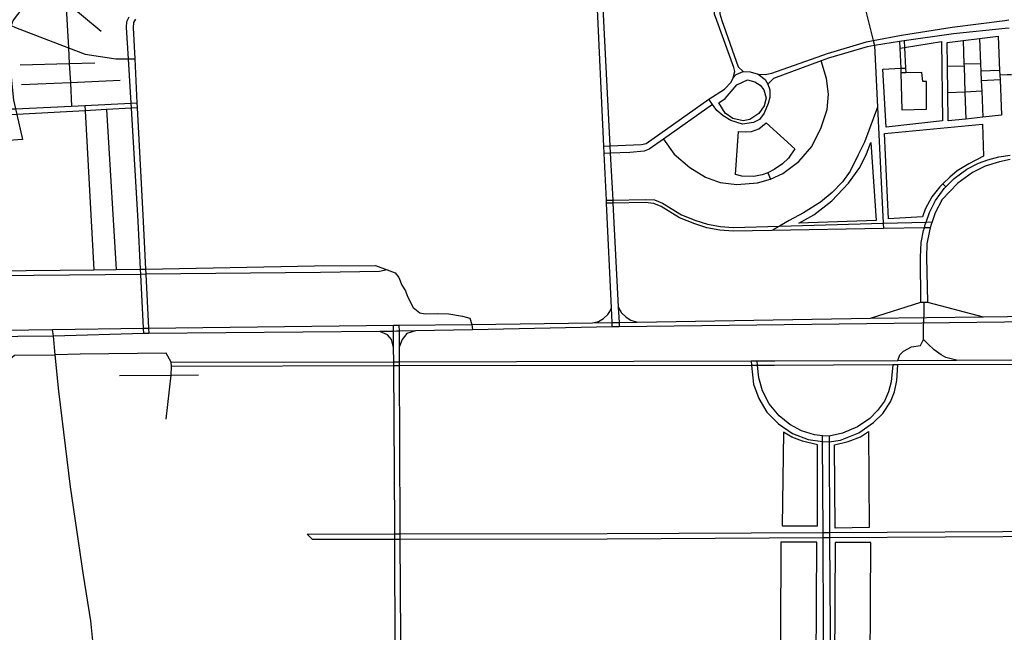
# Model space of a CAD drawing. Header units: millimetres. Extents: x 664923 to 767831, y 3118803 to 3207600.
# Tile 321 of 422: x 729422 to 731587, y 3168845 to 3170192. Entities that reach past the tile are written whole.
import ezdxf

# ---------------------------------------------------------------- set-up
doc = ezdxf.new("R2010")
doc.units = ezdxf.units.MM
for name, color, linetype in [('parks', 8, 'Continuous'), ('roads_2', 2, 'Continuous'), ('roads_3', 3, 'Continuous')]:
    doc.layers.add(name, color=color, linetype=linetype)

msp = doc.modelspace()

# ---------------------------------------------------------------- linework, layer by layer
at = {"layer": 'parks'}
for points in [[(730958.89, 3170009.05), (730972.75, 3170018.43), (730986.49, 3170033.97), (730998.62, 3170049.17), (731022.25, 3170060.03), (731038.03, 3170055.15), (731050.25, 3170048.24), (731058.3, 3170037.66), (731062.9, 3170019.88), (731059, 3170002.58), (731046.59, 3169985.43), (731027.25, 3169972.37), (731012.27, 3169969.8), (730989.95, 3169974.88), (730973.07, 3169986.26), (730958.89, 3170009.05)], [(731293.14, 3169921.97), (731304.71, 3169750.55), (731134.91, 3169744.26), (731167.99, 3169763.22), (731207.32, 3169793.54), (731244.4, 3169832.53), (731268.8, 3169867.35), (731283.7, 3169896.76), (731293.14, 3169921.97)], [(731101.1, 3169284.59), (731098.33, 3169078.77), (731176.19, 3169078.7), (731175.92, 3169256.59), (731143.18, 3169265.01), (731119.56, 3169273.61), (731101.1, 3169284.59)], [(731288.04, 3169286.03), (731289.6, 3169075.43), (731215.04, 3169073.95), (731213.38, 3169256.67), (731243.52, 3169264.08), (731270.35, 3169274.66), (731288.04, 3169286.03)], [(731095.54, 3169042.9), (731093.5, 3168639.93), (731172.11, 3168639.55), (731174.14, 3169042.53), (731095.54, 3169042.9)], [(731214.71, 3169042.16), (731212.68, 3168639.19), (731291.28, 3168638.81), (731293.31, 3169041.78), (731214.71, 3169042.16)]]:
    msp.add_lwpolyline(points, close=True, dxfattribs=at)
at = {"layer": 'roads_2'}
for points in [[(730638.84, 3171321.59), (730644.09, 3171311.89), (730648.59, 3171229.25), (730650.62, 3171192.16), (730652.99, 3171148.67), (730653.83, 3171133.22), (730670.29, 3170840.62), (730673.44, 3170784.56), (730674.09, 3170773.07), (730675.54, 3170747.19), (730688.95, 3170508.85), (730689.63, 3170496.76), (730701.97, 3170259.54), (730702.58, 3170247.89), (730719.7, 3169914.7), (730720.54, 3169898.47), (730725.85, 3169795.31), (730726.19, 3169788.62), (730737.91, 3169560.51), (730739.69, 3169526.12), (730740.16, 3169516.81)], [(730724.75, 3169516.57), (730724.32, 3169525.86), (730722.79, 3169558.67), (730712.09, 3169788.36), (730711.79, 3169795.07), (730707, 3169897.92), (730706.23, 3169914.18), (730690.72, 3170247.29)], [(729695.05, 3169501.62), (729694.34, 3169513.45), (729688.57, 3169631.95), (729688.03, 3169643.2), (729682.86, 3169749.14), (729667.9, 3169997.5), (729667.23, 3170008.56), (729661.36, 3170106.02), (729657.21, 3170174.68), (729658.09, 3170188.46), (729663.28, 3170198.5)], [(729676.75, 3170193.04), (729672.58, 3170185.93), (729671.59, 3170174.29), (729675.1, 3170105.88), (729680.07, 3170009.18), (729680.64, 3169998.2), (729693.48, 3169748.28), (729698.81, 3169643.3), (729699.38, 3169632.06), (729705.4, 3169513.58), (729705.99, 3169501.71)], [(733682.01, 3169840.71), (733049.92, 3169608), (732949.33, 3169580.28), (732794.43, 3169553.55), (732648.49, 3169538.26), (732494.5, 3169536.7), (732480.65, 3169536.56), (732195.16, 3169533.69), (732144.03, 3169533.17), (732132.58, 3169533.49), (732070.84, 3169532.73), (730740.16, 3169516.81), (730724.75, 3169516.57), (730417.81, 3169510.14), (730292.02, 3169507.5), (730256.29, 3169506.75), (730250.66, 3169506.63), (730244.03, 3169506.53), (730213.7, 3169506.1), (729705.99, 3169501.71), (729695.05, 3169501.62), (729496.27, 3169496.28), (728867.34, 3169490.48)], [(730681.43, 3169525.13), (730694.43, 3169528.43), (730705.28, 3169535.15), (730715.04, 3169543.66), (730719.61, 3169550.51), (730722.79, 3169558.67)], [(730737.91, 3169560.51), (730745.02, 3169547.63), (730755.15, 3169537.43), (730765.47, 3169531.39), (730779.67, 3169526.8)], [(731292.21, 3169535.51), (731403.15, 3169570.64), (731410.52, 3169570.83), (731417.45, 3169571.02), (731540, 3169538.76)], [(728867.49, 3169501.79), (729494.68, 3169510.64), (729694.34, 3169513.45), (729705.4, 3169513.58), (730243.6, 3169519.87), (730255.9, 3169520.05), (730416.46, 3169521.97), (730681.43, 3169525.13), (730724.32, 3169525.86), (730739.69, 3169526.12), (730779.67, 3169526.8), (731292.21, 3169535.51), (731540, 3169538.76), (732132.38, 3169546.91)], [(730208.03, 3167096.24), (730205.21, 3167107.43), (730199.47, 3167130.24), (730241.05, 3167368.08), (730252.63, 3167427.97), (730254.51, 3167461.45), (730252.89, 3167933.56), (730252.85, 3167946.7), (730252.45, 3168062.02), (730247.35, 3168572.08), (730247.34, 3168604.8), (730247.33, 3168618.08), (730247.25, 3168798.94), (730247.12, 3169048.97), (730247.12, 3169061.05), (730247.12, 3169076.27), (730244.57, 3169430.4), (730244.5, 3169439.75), (730244.28, 3169470.96), (730244.03, 3169506.53), (730243.6, 3169519.87)], [(730255.9, 3169520.05), (730256.29, 3169506.75), (730256.43, 3169471.77), (730256.55, 3169439.78), (730256.59, 3169430.42), (730257.96, 3169075.77), (730258.07, 3169061.07), (730258.15, 3169048.99), (730261.16, 3168618.14), (730261.26, 3168604.87), (730261.49, 3168570.6), (730265.36, 3168064.06), (730265.01, 3167946.77), (730264.97, 3167933.64), (730263.59, 3167470.09), (730263.56, 3167458.35), (730260.99, 3167428.18), (730249.84, 3167367.07), (730207.05, 3167131.38), (730212.03, 3167112.59), (730214.97, 3167101.44)], [(730292.02, 3169507.5), (730273.04, 3169502.01), (730263.19, 3169488.87), (730256.43, 3169471.77)], [(730244.28, 3169470.96), (730239.78, 3169488.41), (730230.9, 3169499.17), (730213.7, 3169506.1)], [(729755.26, 3169438.67), (730244.5, 3169439.75), (730256.55, 3169439.78), (731029.84, 3169441.94), (731043.4, 3169441.95), (731082.4, 3169442.06), (731352.43, 3169442.79), (731481.13, 3169443.13), (732132.1, 3169444.92)], [(732131.92, 3169435.01), (731352.35, 3169432.61), (731341.16, 3169432.58), (731080.44, 3169431.78), (731044.38, 3169431.73), (731031.02, 3169431.73), (730256.59, 3169430.42), (730244.57, 3169430.4), (729756.35, 3169429.34)]]:
    msp.add_lwpolyline(points, dxfattribs=at)
at = {"layer": 'roads_3'}
for points in [[(729573.09, 3170392.25), (729564.89, 3170385), (729536.89, 3170360.26), (729529.94, 3170351.12), (729518.2, 3170335.67), (729408.19, 3170191.03), (729403.4, 3170179.01), (729399.95, 3170170.34), (729398.23, 3170116.53), (729409.05, 3170015.47), (729413.41, 3169996.33), (729416.32, 3169983.53), (729428.8, 3169928.74), (729347.88, 3169922.56), (729136.98, 3169901.58), (728951.87, 3169883.16), (728938.77, 3169881.85)], [(729518.2, 3170335.67), (729523.96, 3170230.46), (729529.45, 3170130.39), (729531.34, 3170095.9), (729533.67, 3170053.35), (729536.48, 3170002.27)], [(731263.15, 3170286.85), (731265.77, 3170276.23), (731297.95, 3170146.3), (731300.9, 3170135.23), (731307.71, 3169999.38), (731320.5, 3169744.28), (731321.08, 3169732.8)], [(729216.63, 3170254.55), (729229.83, 3170248.75), (729247.01, 3170240.99), (729277.79, 3170227.07), (729314.98, 3170212.84), (729347.75, 3170200.3), (729356.66, 3170196.9), (729382.41, 3170187.05), (729392.54, 3170183.18), (729403.4, 3170179.01), (729413.08, 3170175.32), (729529.45, 3170130.39), (729566.03, 3170116.26), (729633.83, 3170106.29), (729661.36, 3170106.02), (729675.1, 3170105.88)], [(730990.39, 3170064.38), (730994.21, 3170078.27), (730991.99, 3170086.76), (730954.42, 3170190.02), (730949.24, 3170204.13), (730946.49, 3170260.16)], [(730958.34, 3170260.76), (730961.08, 3170204.77), (730965.85, 3170190.65), (731001.35, 3170088.57), (731012.58, 3170078.23)], [(729601.72, 3170165.99), (729523.96, 3170230.46)], [(731045.79, 3170071.97), (731060.74, 3170071.39), (731075.79, 3170074.54), (731197.85, 3170117.98), (731283.51, 3170143.65), (731297.95, 3170146.3), (731360.41, 3170157.77), (731471.94, 3170175.83), (731587.51, 3170190.55), (731596.63, 3170191.71)], [(731597.45, 3170173.87), (731588.31, 3170172.89), (731475.11, 3170160.85), (731366.29, 3170145.47), (731355.82, 3170143.9), (731300.9, 3170135.23), (731284.95, 3170132.71), (731200.09, 3170107.87), (731183.64, 3170101.76), (731078.88, 3170062.82), (731067.04, 3170050.46)], [(731460.63, 3170141.95), (731496.27, 3170146.5), (731531.7, 3170151.02), (731572.65, 3170156.23), (731576.08, 3170080.69), (731576.53, 3170070.9), (731577.05, 3170059.56), (731580.56, 3169982.46), (731539.24, 3169977.83), (731501.7, 3169973.64), (731463.41, 3169969.34), (731462.42, 3170030.9), (731461.48, 3170089.43), (731460.63, 3170141.95)], [(731356.55, 3170129.18), (731367.02, 3170130.86), (731448.64, 3170144.02), (731450.87, 3169969.78), (731327, 3169955.54), (731319.57, 3170083.37), (731358.74, 3170085.37), (731369.27, 3170085.83)], [(731355.82, 3170143.9), (731356.55, 3170129.18), (731358.74, 3170085.37)], [(731366.29, 3170145.47), (731367.02, 3170130.86), (731369.27, 3170085.83), (731369.79, 3170075.43)], [(731496.27, 3170146.5), (731497.9, 3170094.47), (731498.04, 3170089.83), (731499.84, 3170032.93), (731501.7, 3169973.64)], [(731531.7, 3170151.02), (731534.13, 3170095.16), (731534.84, 3170078.88), (731535.77, 3170057.42), (731536.75, 3170034.92), (731539.24, 3169977.83)], [(729423.41, 3170092.78), (729531.34, 3170095.9), (729587.71, 3170097.54)], [(730837.48, 3169929.41), (730861.04, 3169896.66), (730895.45, 3169866.87), (730929.68, 3169845.96), (730961.83, 3169833.9), (730998.28, 3169829.54), (731044.15, 3169833.62), (731072.31, 3169841.56), (731099.9, 3169853.77), (731135.1, 3169880.49), (731163.17, 3169913.42), (731184.04, 3169955.09), (731197.3, 3169994.72), (731199.82, 3170028.41), (731195.95, 3170062.62), (731183.64, 3170101.76)], [(731534.13, 3170095.16), (731497.9, 3170094.47)], [(730945.41, 3170005.8), (730937.02, 3170017.01), (730971.28, 3170039.63), (730986.5, 3170054.96), (730990.39, 3170064.38), (730997.2, 3170071.42), (731012.58, 3170078.23), (731028.11, 3170077.72), (731045.79, 3170071.97), (731061.11, 3170060.9), (731067.04, 3170050.46), (731070.96, 3170037.94), (731071.3, 3170020.89), (731067.47, 3170007.81), (731058.5, 3169986.5), (731048.16, 3169972.89), (731035.23, 3169965.73), (731011.21, 3169962.01), (730985.72, 3169970.44), (730968.37, 3169980.66), (730954.65, 3169992.58), (730945.41, 3170005.8)], [(731358.74, 3170085.37), (731358.98, 3170075.21), (731360.95, 3169994), (731415.25, 3169995.08), (731415.26, 3170056.02), (731407.1, 3170055.85), (731405.47, 3170076.14), (731369.79, 3170075.43), (731358.98, 3170075.21)], [(731498.04, 3170089.83), (731461.48, 3170089.43)], [(731576.08, 3170080.69), (731534.84, 3170078.88)], [(731576.53, 3170070.9), (731592.89, 3170071.58), (731602.08, 3170071.44)], [(729643.48, 3170058.28), (729533.67, 3170053.35), (729426.13, 3170048.51)], [(731577.05, 3170059.56), (731535.77, 3170057.42)], [(731536.75, 3170034.92), (731499.84, 3170032.93), (731462.42, 3170030.9)], [(729401.73, 3169995.77), (729413.41, 3169996.33), (729536.48, 3170002.27), (729565.37, 3170003.65), (729667.23, 3170008.56), (729680.07, 3170009.18)], [(730706.23, 3169914.18), (730719.7, 3169914.7), (730788.7, 3169917.39), (730799.27, 3169920.03), (730937.02, 3170017.01)], [(730945.41, 3170005.8), (730837.48, 3169929.41), (730806.06, 3169907.17), (730795.11, 3169902.89), (730763.32, 3169900.23), (730720.54, 3169898.47), (730707, 3169897.92)], [(729680.64, 3169998.2), (729667.9, 3169997.5), (729613.03, 3169994.45), (729566.02, 3169991.84), (729416.32, 3169983.53), (729404.87, 3169982.89)], [(729565.37, 3170003.65), (729566.02, 3169991.84), (729585.1, 3169642.14)], [(729613.03, 3169994.45), (729634.3, 3169642.65)], [(731307.71, 3169999.38), (731278.93, 3169922.77), (731265.6, 3169894.87), (731247.53, 3169858.76), (731230.83, 3169835.68), (731208.44, 3169811.68), (731182.31, 3169790.43), (731145.2, 3169766.96), (731113.68, 3169750.49), (731092.69, 3169738.11), (731075.31, 3169728.5)], [(731002.3, 3169945.9), (731017.66, 3169945.55), (731030.71, 3169946.46), (731046.61, 3169952.3), (731063.01, 3169965.29), (731126.23, 3169907.72), (731112.17, 3169887.62), (731098.66, 3169875.44), (731080.91, 3169862.87), (731066.61, 3169855.14), (731054.3, 3169851.15), (731036.13, 3169847.21), (731009.26, 3169847.85), (730995.47, 3169851.48), (731002.3, 3169945.9)], [(731323.29, 3169941.58), (731538.9, 3169962.51), (731541.13, 3169891.86), (731508.37, 3169875.37), (731482.95, 3169859.83), (731466.89, 3169846.11), (731451.08, 3169830.92), (731444.44, 3169824.53), (731426.91, 3169802.65), (731412.76, 3169775.15), (731406.95, 3169758.38), (731332.31, 3169754.06), (731323.29, 3169941.58)], [(731403.15, 3169570.64), (731402.15, 3169669.69), (731403.75, 3169701.92), (731409.17, 3169728.3), (731410.8, 3169734.37), (731412.64, 3169741.26), (731414.6, 3169746.83), (731421.97, 3169767.78), (731435.02, 3169794.51), (731454.21, 3169820.79), (731457.67, 3169824.2), (731476.29, 3169842.51), (731504.33, 3169863.42), (731529.93, 3169876.32), (731550.42, 3169884.12), (731574.29, 3169890.33), (731599.11, 3169894.34)], [(731599.25, 3169884.44), (731575.59, 3169879.82), (731544.25, 3169869.73), (731516.55, 3169855.85), (731484.31, 3169832.56), (731465.76, 3169813.7), (731450.21, 3169796.55), (731434.83, 3169767.49), (731427.69, 3169747.19), (731425.66, 3169741.42), (731423.89, 3169734.6), (731422.03, 3169727.44), (731416.26, 3169699.21), (731415.35, 3169669.95), (731417.45, 3169571.02)], [(731066.61, 3169855.14), (731072.31, 3169841.56)], [(731451.08, 3169830.92), (731457.67, 3169824.2)], [(730711.79, 3169795.07), (730725.85, 3169795.31), (730796.86, 3169796.52), (730817.53, 3169795.88), (730835.45, 3169788.43), (730876.72, 3169763.25), (730908.61, 3169750.09), (730934.11, 3169742.03), (730962.45, 3169736.87), (730990.18, 3169735.33), (731092.69, 3169738.11), (731320.5, 3169744.28), (731414.6, 3169746.83), (731427.69, 3169747.19)], [(731423.89, 3169734.6), (731410.8, 3169734.37), (731321.08, 3169732.8), (731075.31, 3169728.5), (730990.34, 3169727.02), (730961.55, 3169729.04), (730932.7, 3169734.45), (730906.13, 3169742.77), (730872.94, 3169756.15), (730832.19, 3169781.09), (730816.12, 3169788.05), (730797.26, 3169790.02), (730726.19, 3169788.62), (730712.09, 3169788.36)], [(730230.11, 3169641.89), (730213.48, 3169638.59), (730083.73, 3169636.08), (729699.38, 3169632.06), (729688.57, 3169631.95), (729138.84, 3169626.23), (729049.26, 3169625.31), (728761.83, 3169619.67), (728747.9, 3169619.4)], [(728755.38, 3169632.32), (728769.45, 3169632.53), (729050.23, 3169636.67), (729138.76, 3169637.57), (729585.1, 3169642.14), (729634.3, 3169642.65), (729688.03, 3169643.2), (729698.81, 3169643.3), (730070.07, 3169650.42), (730204.73, 3169651.58), (730230.11, 3169641.89)], [(730230.11, 3169641.89), (730247.32, 3169635.47), (730255.4, 3169624.67), (730262.19, 3169608.04), (730270.3, 3169595.36), (730274.8, 3169583.06), (730286.93, 3169558.86), (730301.64, 3169547.41), (730313.5, 3169545.29), (730339.95, 3169545.66), (730365.46, 3169545.37), (730395.32, 3169540.32), (730411.95, 3169535.33), (730416.46, 3169521.97), (730417.81, 3169510.14)], [(731410.09, 3169545.95), (731410.52, 3169570.83)], [(731409.01, 3169516.06), (731410.09, 3169545.95)], [(729584.8, 3168811.4), (729578.4, 3168870.14), (729562.89, 3168970.47), (729534.05, 3169164.55), (729508.02, 3169374.98), (729500.29, 3169454.88), (729496.27, 3169496.28), (729494.68, 3169510.64)], [(731352.43, 3169442.79), (731357.12, 3169454.75), (731365.02, 3169462.64), (731382.35, 3169472.67), (731402.53, 3169475.14), (731409.09, 3169488.85), (731409.01, 3169516.06)], [(731481.13, 3169443.13), (731457.65, 3169448.77), (731447.59, 3169454.83), (731432.54, 3169465.68), (731418.46, 3169478.87), (731409.09, 3169488.85)], [(728671.83, 3168615.73), (728741.66, 3168690.71), (728878.37, 3168844.64), (728931.36, 3168902.53), (728973.43, 3168960.2), (728998.19, 3168995.24), (729006.99, 3169006.03), (729051.64, 3169060.85), (729196.12, 3169235.83), (729228.15, 3169247.81), (729334.13, 3169391.36), (729411.13, 3169454.52), (729500.29, 3169454.88)], [(729744.26, 3169313.36), (729755.07, 3169410.39), (729756.35, 3169429.34), (729755.26, 3169438.67), (729744.62, 3169458.7), (729555.14, 3169456.1), (729500.29, 3169454.88)], [(731029.84, 3169441.94), (731031.02, 3169431.73), (731035.44, 3169390.7), (731047.05, 3169359.01), (731064.72, 3169328.59), (731090.08, 3169302.91), (731120.85, 3169281.95), (731155.52, 3169268.83), (731187, 3169264.12), (731201.74, 3169263.78), (731226.38, 3169267.08), (731267.11, 3169283.12), (731299.33, 3169306.2), (731319.75, 3169326.15), (731336.02, 3169351.21), (731345.11, 3169373.82), (731350.12, 3169398.37), (731352.35, 3169432.61)], [(731341.16, 3169432.58), (731338.03, 3169395.55), (731332.1, 3169373.85), (731323.26, 3169352.98), (731308.06, 3169332.54), (731291.06, 3169314.95), (731263.67, 3169296.57), (731230.69, 3169282.97), (731201.66, 3169276.33), (731186.94, 3169276.91), (731169.49, 3169278.6), (731140.41, 3169287.52), (731114.97, 3169301.97), (731091.75, 3169320.78), (731069.55, 3169347.09), (731054.82, 3169375.85), (731047.03, 3169404.17), (731044.38, 3169431.73), (731043.4, 3169441.95)], [(729641.98, 3169409.63), (729755.07, 3169410.39), (729815.23, 3169410.8)], [(731192.08, 3167939.07), (731192.04, 3167951.88), (731191.03, 3168275.05), (731190.99, 3168285.14), (731189.98, 3168609.84), (731189.94, 3168622.55), (731189.22, 3168853.04), (731188.15, 3169052.5), (731188.08, 3169064.23), (731187, 3169264.12), (731186.94, 3169276.91)], [(731201.66, 3169276.33), (731201.74, 3169263.78), (731202.52, 3169064.29), (731202.58, 3169052.58), (731203.38, 3168853.32), (731204.03, 3168622.62), (731204.07, 3168609.91), (731204.99, 3168285.23), (731205.01, 3168279.43), (731205.02, 3168275.1), (731205.93, 3167951.96), (731205.97, 3167939.16)], [(730054.01, 3169060.72), (730247.12, 3169061.05), (730258.07, 3169061.07), (730713.87, 3169061.86), (731188.08, 3169064.23), (731202.52, 3169064.29), (731710.05, 3169066.85), (732125.26, 3169068.69), (732139.43, 3169068.75)], [(732139.23, 3169056.62), (732125.04, 3169056.59), (731710.46, 3169055.66), (731202.58, 3169052.58), (731188.15, 3169052.5), (730713.75, 3169049.64), (730258.15, 3169048.99), (730247.12, 3169048.97), (730065.81, 3169048.73), (730054.01, 3169060.72)]]:
    msp.add_lwpolyline(points, dxfattribs=at)

doc.saveas('drawing.dxf')
